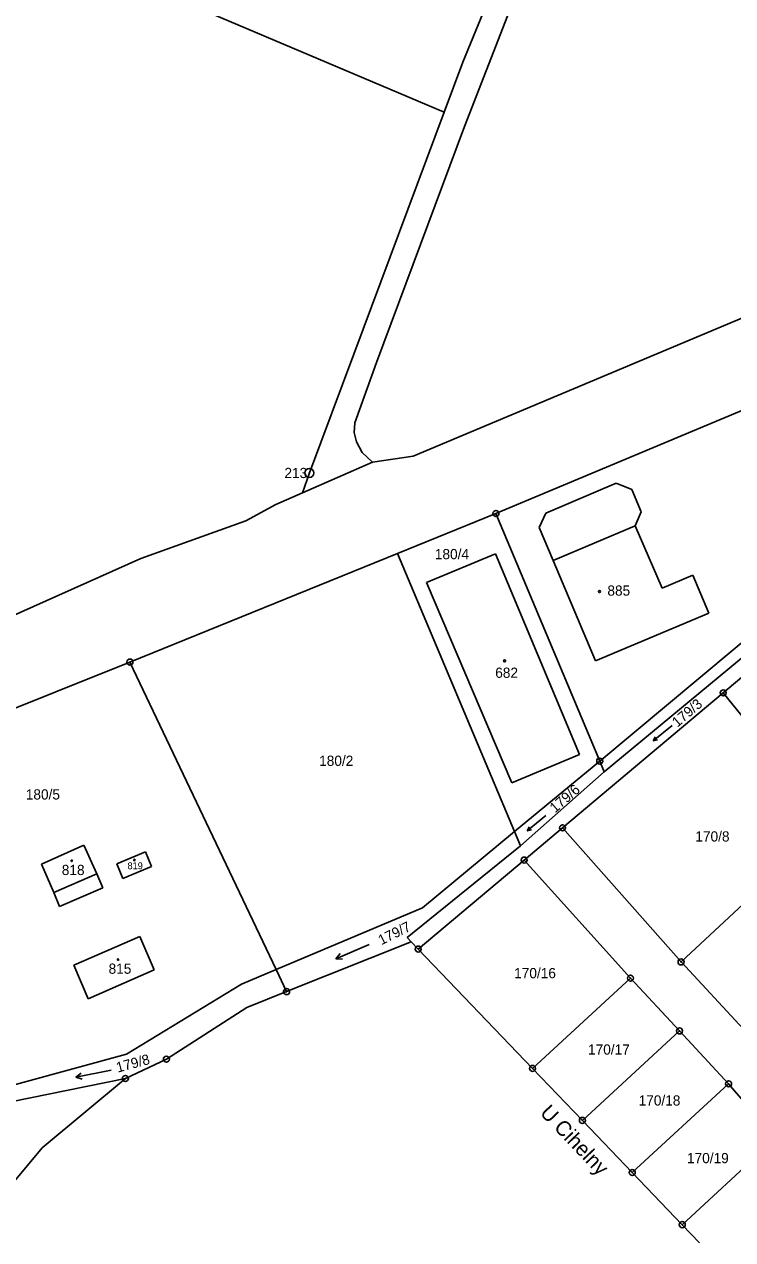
# Model space of a CAD drawing. Extents: x -738131 to -734179, y -1033447 to -1030078.
# Drawn here: x -736626.5 to -736508.6, y -1032539.2 to -1032337 of the extents above; entities that cross this region are included whole.
import ezdxf

# ---------------------------------------------------------------- set-up
doc = ezdxf.new("R2010")
doc.units = 0
for name, color, linetype in [('ftf_nu', 7, 'Continuous'), ('Vrstva 1', 7, 'Continuous'), ('Vrstva 2', 7, 'Continuous'), ('Vrstva 3', 7, 'Continuous'), ('Vrstva 4', 7, 'Continuous'), ('Vrstva 5', 7, 'Continuous'), ('Vrstva 8', 7, 'Continuous')]:
    doc.layers.add(name, color=color, linetype=linetype)

msp = doc.modelspace()

# ---------------------------------------------------------------- linework, layer by layer
at = {"layer": 'Vrstva 1'}
for points in [[(-736687.94, -1032296.02), (-736556.66, -1032351.59)], [(-736553.55, -1032343.26), (-736549.74, -1032333.93)], [(-736553.28, -1032353.98), (-736546.04, -1032335.44)], [(-736556.66, -1032351.59), (-736553.55, -1032343.26)], [(-736571.68, -1032391.84), (-736556.66, -1032351.59)], [(-736567.93, -1032393.24), (-736553.28, -1032353.98)], [(-736548.03, -1032418.37), (-736450.91, -1032377.72)], [(-736561.83, -1032408.81), (-736505.64, -1032385.25)], [(-736579.06, -1032411.61), (-736571.68, -1032391.84)], [(-736571.51, -1032403.28), (-736567.93, -1032393.24)], [(-736571.65, -1032404.92), (-736571.51, -1032403.28)], [(-736571.65, -1032404.92), (-736571.27, -1032406.47)], [(-736571.27, -1032406.47), (-736570.28, -1032408.21)], [(-736580.24, -1032414.96), (-736568.56, -1032409.82)], [(-736570.28, -1032408.21), (-736568.56, -1032409.82)], [(-736568.56, -1032409.82), (-736561.83, -1032408.81)], [(-736579.06, -1032411.61), (-736580.24, -1032414.96)], [(-736539.71, -1032418.32), (-736528.02, -1032413.35)], [(-736528.02, -1032413.35), (-736525.39, -1032414.4)], [(-736584.65, -1032416.9), (-736580.24, -1032414.96)], [(-736525.39, -1032414.4), (-736523.84, -1032418.11)], [(-736589.65, -1032419.61), (-736584.65, -1032416.9)], [(-736530.76, -1032459.58), (-736480.63, -1032417.76)], [(-736523.84, -1032418.11), (-736524.84, -1032420.42)], [(-736607.13, -1032425.86), (-736589.65, -1032419.61)], [(-736548.03, -1032418.37), (-736564.41, -1032425.02)], [(-736548.03, -1032418.37), (-736530.76, -1032459.58)], [(-736540.82, -1032420.72), (-736539.71, -1032418.32)], [(-736530.01, -1032461.39), (-736479.21, -1032419.3)], [(-736538.51, -1032426.2), (-736540.82, -1032420.72)], [(-736524.84, -1032420.42), (-736520.39, -1032430.81)], [(-736658.67, -1032448.88), (-736607.13, -1032425.86)], [(-736564.41, -1032425.02), (-736608.96, -1032443.09)], [(-736564.41, -1032425.02), (-736544.93, -1032471.32)], [(-736548.12, -1032425.09), (-736559.58, -1032429.85)], [(-736534.1, -1032458.46), (-736548.12, -1032425.09)], [(-736531.45, -1032442.91), (-736538.51, -1032426.2)], [(-736559.58, -1032429.85), (-736545.41, -1032463.21)], [(-736520.39, -1032430.81), (-736515.25, -1032428.65)], [(-736515.25, -1032428.65), (-736512.61, -1032434.96)], [(-736512.61, -1032434.96), (-736531.45, -1032442.91)], [(-736502.37, -1032441.65), (-736510.2, -1032448.22)], [(-736646.25, -1032458.03), (-736608.96, -1032443.09)], [(-736608.96, -1032443.09), (-736584.61, -1032494.27)], [(-736510.2, -1032448.22), (-736536.95, -1032470.68)], [(-736510.2, -1032448.22), (-736492.5, -1032469.99)], [(-736534.1, -1032458.46), (-736545.41, -1032463.21)], [(-736530.76, -1032459.58), (-736544.93, -1032471.32)], [(-736530.76, -1032459.58), (-736530.01, -1032461.39)], [(-736543.95, -1032473.66), (-736530.01, -1032461.39)], [(-736536.95, -1032470.68), (-736543.33, -1032476.04)], [(-736536.95, -1032470.68), (-736517.22, -1032493)], [(-736517.22, -1032493), (-736492.5, -1032469.99)], [(-736544.93, -1032471.32), (-736560.24, -1032484.01)], [(-736544.93, -1032471.32), (-736543.95, -1032473.66)], [(-736623.67, -1032476.73), (-736616.61, -1032473.58)], [(-736616.61, -1032473.58), (-736614.47, -1032478.36)], [(-736611.15, -1032476.7), (-736606.35, -1032474.7)], [(-736606.35, -1032474.7), (-736605.35, -1032477.11)], [(-736562.81, -1032488.93), (-736543.95, -1032473.66)], [(-736621.65, -1032481.44), (-736623.67, -1032476.73)], [(-736611.15, -1032476.7), (-736610.13, -1032479.11)], [(-736543.33, -1032476.04), (-736560.97, -1032490.85)], [(-736525.64, -1032495.7), (-736543.33, -1032476.04)], [(-736614.47, -1032478.36), (-736613.47, -1032480.68)], [(-736605.35, -1032477.11), (-736610.13, -1032479.11)], [(-736613.47, -1032480.68), (-736620.67, -1032483.78)], [(-736620.67, -1032483.78), (-736621.65, -1032481.44)], [(-736584.61, -1032494.27), (-736560.24, -1032484.01)], [(-736618.32, -1032493.55), (-736607.33, -1032488.78)], [(-736607.33, -1032488.78), (-736604.92, -1032494.33)], [(-736562.12, -1032489.65), (-736562.81, -1032488.93)], [(-736562.12, -1032489.65), (-736582.87, -1032497.93)], [(-736560.97, -1032490.85), (-736562.12, -1032489.65)], [(-736560.97, -1032490.85), (-736541.94, -1032510.71)], [(-736506.8, -1032504.2), (-736517.22, -1032493)], [(-736615.93, -1032499.12), (-736618.32, -1032493.55)], [(-736604.92, -1032494.33), (-736615.93, -1032499.12)], [(-736584.61, -1032494.27), (-736590.38, -1032496.69)], [(-736584.61, -1032494.27), (-736582.87, -1032497.93)], [(-736590.38, -1032496.69), (-736609.51, -1032508.36)], [(-736541.94, -1032510.71), (-736525.64, -1032495.7)], [(-736517.47, -1032504.48), (-736525.64, -1032495.7)], [(-736582.87, -1032497.93), (-736589.52, -1032500.58)], [(-736602.89, -1032509.18), (-736589.52, -1032500.58)], [(-736517.47, -1032504.48), (-736533.64, -1032519.37)], [(-736509.31, -1032513.28), (-736517.47, -1032504.48)], [(-736635.78, -1032515.49), (-736609.51, -1032508.36)], [(-736609.72, -1032512.39), (-736602.89, -1032509.18)], [(-736541.94, -1032510.71), (-736533.64, -1032519.37)], [(-736635.39, -1032517.62), (-736609.72, -1032512.39)], [(-736623.54, -1032523.94), (-736609.72, -1032512.39)], [(-736509.31, -1032513.28), (-736525.34, -1032528.04)], [(-736501.47, -1032522.38), (-736509.31, -1032513.28)], [(-736533.64, -1032519.37), (-736525.34, -1032528.04)], [(-736501.47, -1032522.38), (-736517.02, -1032536.72)], [(-736623.54, -1032523.94), (-736633.58, -1032535.88)], [(-736525.34, -1032528.04), (-736517.02, -1032536.72)], [(-736517.02, -1032536.72), (-736514.14, -1032539.73)]]:
    msp.add_lwpolyline(points, dxfattribs=at)
at = {"layer": 'Vrstva 3'}
for p, q in [((-736518.72, -1032453.68), (-736521.85, -1032456.21)), ((-736521.85, -1032456.21), (-736521.55, -1032455.53)), ((-736521.85, -1032456.21), (-736521.12, -1032456.06)), ((-736539.71, -1032468.62), (-736542.82, -1032471.17)), ((-736542.82, -1032471.17), (-736542.52, -1032470.49)), ((-736542.82, -1032471.17), (-736542.1, -1032471.01)), ((-736569.16, -1032490.09), (-736574.66, -1032492.47)), ((-736574.66, -1032492.47), (-736573.96, -1032491.62)), ((-736574.66, -1032492.47), (-736573.57, -1032492.54)), ((-736612.08, -1032511.01), (-736617.96, -1032512.19)), ((-736617.96, -1032512.19), (-736617.1, -1032511.51)), ((-736617.96, -1032512.19), (-736616.9, -1032512.49))]:
    msp.add_line(p, q, dxfattribs=at)
at = {"layer": 'Vrstva 4'}
for points in [[(-736524.84, -1032420.42), (-736538.51, -1032426.2)], [(-736621.65, -1032481.44), (-736614.47, -1032478.36)]]:
    msp.add_lwpolyline(points, dxfattribs=at)
at = {"layer": 'Vrstva 5'}
for centre, radius in [((-736530.8, -1032431.37), 0.175), ((-736546.59, -1032442.9), 0.175), ((-736618.63, -1032476.17), 0.117), ((-736608.21, -1032476.04), 0.117), ((-736610.92, -1032492.6), 0.117)]:
    msp.add_circle(centre, radius, dxfattribs=at)
at = {"layer": 'Vrstva 8'}
for centre, radius in [((-736579.08, -1032411.63), 0.75), ((-736579.08, -1032411.63), 0.03), ((-736548.03, -1032418.37), 0.5), ((-736548.03, -1032418.37), 0.0303), ((-736608.96, -1032443.09), 0.5), ((-736608.96, -1032443.09), 0.0303), ((-736510.2, -1032448.22), 0.5), ((-736510.2, -1032448.22), 0.0303), ((-736530.76, -1032459.58), 0.5), ((-736530.76, -1032459.58), 0.0303), ((-736536.95, -1032470.68), 0.5), ((-736536.95, -1032470.68), 0.0303), ((-736543.33, -1032476.04), 0.5), ((-736543.33, -1032476.04), 0.0303), ((-736560.97, -1032490.85), 0.5), ((-736560.97, -1032490.85), 0.0303), ((-736517.22, -1032493), 0.5), ((-736517.22, -1032493), 0.0303), ((-736525.64, -1032495.7), 0.5), ((-736525.64, -1032495.7), 0.0303), ((-736582.87, -1032497.93), 0.5), ((-736582.87, -1032497.93), 0.0303), ((-736517.47, -1032504.48), 0.5), ((-736517.47, -1032504.48), 0.0303), ((-736602.89, -1032509.18), 0.5), ((-736602.89, -1032509.18), 0.0303), ((-736541.94, -1032510.71), 0.5), ((-736541.94, -1032510.71), 0.0303), ((-736609.72, -1032512.39), 0.5), ((-736609.72, -1032512.39), 0.0303), ((-736509.31, -1032513.28), 0.5), ((-736509.31, -1032513.28), 0.0303), ((-736533.64, -1032519.37), 0.5), ((-736533.64, -1032519.37), 0.0303), ((-736525.34, -1032528.04), 0.5), ((-736525.34, -1032528.04), 0.0303), ((-736517.02, -1032536.72), 0.5), ((-736517.02, -1032536.72), 0.0303)]:
    msp.add_circle(centre, radius, dxfattribs=at)

# ---------------------------------------------------------------- texts
at = {"layer": 'ftf_nu'}
msp.add_text('U Cihelny', height=2.5, rotation=313.6036, dxfattribs=at).set_placement((-736540.83, -1032518.24))
at = {"layer": 'Vrstva 2'}
for s, height, p in [('180/4', 1.7, (-736558.2, -1032425.98)), ('885', 1.7, (-736529.48, -1032432.05)), ('682', 1.7, (-736548.15, -1032445.72)), ('180/2', 1.7, (-736577.46, -1032460.37)), ('180/5', 1.7, (-736626.29, -1032465.97)), ('170/8', 1.7, (-736514.84, -1032472.96)), ('818', 1.7, (-736620.3, -1032478.54)), ('819', 1.14, (-736609.36, -1032477.57)), ('815', 1.7, (-736612.51, -1032494.97)), ('170/16', 1.7, (-736545, -1032495.71)), ('170/17', 1.7, (-736532.7, -1032508.42)), ('170/18', 1.7, (-736524.28, -1032516.9)), ('170/19', 1.7, (-736516.23, -1032526.49))]:
    msp.add_text(s, height=height, dxfattribs=at).set_placement(p)
for s, rotation, p in [('179/3', 40.4832, (-736517.84, -1032454.03)), ('179/6', 40.7636, (-736538.19, -1032468.29)), ('179/7', 26.6377, (-736567.11, -1032490.25)), ('179/8', 15.2411, (-736610.99, -1032511.43))]:
    msp.add_text(s, height=1.7, rotation=rotation, dxfattribs=at).set_placement(p)
at = {"layer": 'Vrstva 8'}
msp.add_text('213', height=1.7, dxfattribs=at).set_placement((-736583.24, -1032412.48))

doc.saveas('drawing.dxf')
